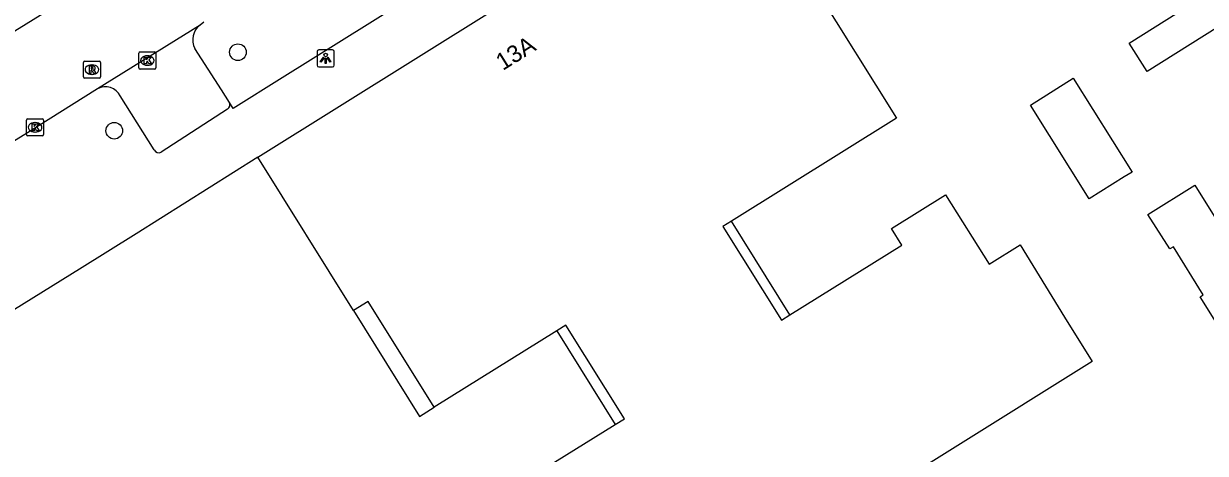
# Model space of a CAD drawing. Extents: x 159353 to 160616, y 385893 to 387321.
# Drawn here: x 159798.3 to 159867.4, y 386027.3 to 386052.5 of the extents above; entities that cross this region are included whole.
import ezdxf

# ---------------------------------------------------------------- set-up
doc = ezdxf.new("R2010")
doc.units = 0
for name, color, linetype in [('IMGEO_Boom', 7, 'Continuous'), ('IMGEO_Kolk', 7, 'Continuous'), ('IMGEO_Lichtpunt', 7, 'Continuous'), ('IMGEO_Pand', 7, 'Continuous'), ('IMGEO_Pand_nummerreeks', 7, 'Continuous'), ('IMGEO_Pand_overbouw', 7, 'Continuous'), ('IMGEO_Parkeervlak_open', 7, 'Continuous'), ('IMGEO_Rijbaan_lokaal_open', 7, 'Continuous'), ('IMGEO_Rioolput', 7, 'Continuous'), ('IMGEO_Voetpad_open', 7, 'Continuous')]:
    doc.layers.add(name, color=color, linetype=linetype)

msp = doc.modelspace()

# ---------------------------------------------------------------- linework, layer by layer
at = {"layer": 'IMGEO_Boom'}
for centre in [(159810.808, 386050.784), (159803.571, 386046.187)]:
    msp.add_circle(centre, 0.489, dxfattribs=at)
at = {"layer": 'IMGEO_Kolk'}
for p, q in [((159805.003, 386049.87), (159805.003, 386050.722)), ((159805.078, 386050.796), (159805.93, 386050.796)), ((159805.491, 386050.576), (159805.516, 386050.576)), ((159806.004, 386050.722), (159806.004, 386049.87)), ((159805.93, 386049.796), (159805.078, 386049.796)), ((159805.514, 386050.016), (159805.489, 386050.016)), ((159798.433, 386045.958), (159798.433, 386046.81)), ((159798.508, 386046.884), (159799.36, 386046.884)), ((159798.921, 386046.664), (159798.946, 386046.664)), ((159799.434, 386046.81), (159799.434, 386045.958)), ((159799.36, 386045.884), (159798.508, 386045.884)), ((159798.944, 386046.104), (159798.919, 386046.104))]:
    msp.add_line(p, q, dxfattribs=at)
for points in [[(159805.003, 386049.87), (159805.003, 386050.722)], [(159805.078, 386050.796), (159805.93, 386050.796)], [(159805.324, 386050.496), (159805.447, 386050.496), (159805.447, 386050.345), (159805.577, 386050.496), (159805.741, 386050.496), (159805.595, 386050.345), (159805.748, 386050.096), (159805.596, 386050.096), (159805.511, 386050.26), (159805.447, 386050.193), (159805.447, 386050.096), (159805.324, 386050.096), (159805.324, 386050.496)], [(159806.004, 386050.722), (159806.004, 386049.87)], [(159805.93, 386049.796), (159805.078, 386049.796)], [(159798.433, 386045.958), (159798.433, 386046.81)], [(159798.508, 386046.884), (159799.36, 386046.884)], [(159798.754, 386046.584), (159798.877, 386046.584), (159798.877, 386046.433), (159799.007, 386046.584), (159799.171, 386046.584), (159799.025, 386046.433), (159799.178, 386046.184), (159799.026, 386046.184), (159798.941, 386046.348), (159798.877, 386046.281), (159798.877, 386046.184), (159798.754, 386046.184), (159798.754, 386046.584)], [(159799.434, 386046.81), (159799.434, 386045.958)], [(159799.36, 386045.884), (159798.508, 386045.884)]]:
    msp.add_lwpolyline(points, dxfattribs=at)
for centre, start, end in [((159805.08, 386050.72), 91.55205, 178.44795), ((159805.08, 386050.72), 91.55205, 178.44795), ((159805.928, 386050.72), 1.55205, 88.44795), ((159805.928, 386050.72), 1.55205, 88.44795), ((159805.08, 386049.872), 181.55205, 268.44795), ((159805.08, 386049.872), 181.55205, 268.44795), ((159805.928, 386049.872), 271.55205, 358.44795), ((159805.928, 386049.872), 271.55205, 358.44795), ((159798.51, 386046.808), 91.55205, 178.44795), ((159798.51, 386046.808), 91.55205, 178.44795), ((159799.358, 386046.808), 1.55205, 88.44795), ((159799.358, 386046.808), 1.55205, 88.44795), ((159798.51, 386045.96), 181.55205, 268.44795), ((159798.51, 386045.96), 181.55205, 268.44795), ((159799.358, 386045.96), 271.55205, 358.44795), ((159799.358, 386045.96), 271.55205, 358.44795)]:
    msp.add_arc(centre, 0.0765, start, end, dxfattribs=at)
for centre, major_axis, ratio, start_param, end_param in [((159805.49, 386050.296), (-0.387, 0.002), 0.722429, 4.712389, 7.853982), ((159805.515, 386050.296), (-0.39, 0.002), 0.717154, 1.570796, 4.712389), ((159798.92, 386046.384), (-0.387, 0.002), 0.722429, 4.712389, 7.853982), ((159798.945, 386046.384), (-0.39, 0.002), 0.717154, 1.570796, 4.712389)]:
    msp.add_ellipse(centre, major_axis=major_axis, ratio=ratio, start_param=start_param, end_param=end_param, dxfattribs=at)
at = {"layer": 'IMGEO_Lichtpunt'}
for p, q in [((159815.444, 386050.823), (159815.444, 386050.016)), ((159815.444, 386050.823), (159815.444, 386050.016)), ((159816.346, 386050.918), (159815.538, 386050.918)), ((159816.346, 386050.918), (159815.538, 386050.918)), ((159816.44, 386050.016), (159816.44, 386050.823)), ((159816.44, 386050.016), (159816.44, 386050.823)), ((159815.538, 386049.922), (159816.346, 386049.922)), ((159815.538, 386049.922), (159816.346, 386049.922))]:
    msp.add_line(p, q, dxfattribs=at)
for points in [[(159815.818, 386050.487), (159815.857, 386050.459), (159815.669, 386050.197), (159815.631, 386050.224), (159815.818, 386050.487)], [(159816.03, 386050.459), (159816.068, 386050.486), (159816.255, 386050.224), (159816.216, 386050.196), (159816.03, 386050.459)], [(159815.92, 386050.439), (159815.967, 386050.439), (159815.967, 386050.117), (159815.92, 386050.117), (159815.92, 386050.439)]]:
    msp.add_lwpolyline(points, dxfattribs=at)
msp.add_circle((159815.943, 386050.621), 0.0994, dxfattribs=at)
for centre, start, end in [((159815.538, 386050.823), 90, 180), ((159815.538, 386050.823), 90, 180), ((159816.346, 386050.823), 0, 90), ((159816.346, 386050.823), 0, 90), ((159815.538, 386050.016), 180, 270), ((159815.538, 386050.016), 180, 270), ((159816.346, 386050.016), 270, 0), ((159816.346, 386050.016), 270, 360)]:
    msp.add_arc(centre, 0.0946, start, end, dxfattribs=at)
at = {"layer": 'IMGEO_Pand'}
for points in [[(159811.969, 386044.648), (159839.883, 386062.089)], [(159839.883, 386062.089), (159849.36, 386046.926), (159839.701, 386040.889), (159839.2, 386040.577), (159842.622, 386035.101), (159843.123, 386035.413), (159849.677, 386039.486), (159849.07, 386040.462), (159852.233, 386042.442), (159854.78, 386038.373), (159856.605, 386039.517), (159859.202, 386035.268), (159860.819, 386032.682), (159829.198, 386012.912)], [(159857.198, 386047.685), (159859.707, 386049.257), (159863.145, 386043.769), (159862.694, 386043.487), (159860.636, 386042.198), (159857.198, 386047.685)], [(159828.216, 386026.081), (159832.89, 386028.986), (159833.434, 386029.324), (159830.012, 386034.809), (159829.469, 386034.471), (159822.293, 386030.004), (159818.431, 386036.189), (159817.582, 386035.659), (159811.969, 386044.648)], [(159877.455, 386032.958), (159873.529, 386030.506), (159872.74, 386031.77), (159870.831, 386030.578), (159867.132, 386036.46), (159867.315, 386036.575), (159865.566, 386039.394), (159865.363, 386039.268), (159864.078, 386041.286), (159866.823, 386043.004), (159869.875, 386038.131), (159872.999, 386040.087)]]:
    msp.add_lwpolyline(points, dxfattribs=at)
at = {"layer": 'IMGEO_Pand_overbouw'}
for points in [[(159839.701, 386040.889), (159839.2, 386040.577), (159842.622, 386035.101), (159843.123, 386035.413)], [(159817.582, 386035.659), (159821.445, 386029.466), (159822.293, 386030.004), (159818.431, 386036.189)], [(159829.469, 386034.471), (159832.89, 386028.986), (159833.434, 386029.324), (159830.012, 386034.809)]]:
    msp.add_lwpolyline(points, close=True, dxfattribs=at)
at = {"layer": 'IMGEO_Parkeervlak_open'}
msp.add_lwpolyline([(159810.317, 386047.848), (159809.843, 386048.589), (159808.294, 386051.003)], dxfattribs=at)
msp.add_arc((159809.23, 386051.516), 1.067, 126.3094, 208.72137, dxfattribs=at)
at = {"layer": 'IMGEO_Rijbaan_lokaal_open'}
for points in [[(159803.833, 386055.808), (159796.924, 386051.501)], [(159808.818, 386052.536), (159808.598, 386052.376)], [(159808.598, 386052.376), (159802.59, 386048.648)], [(159802.59, 386048.648), (159798.338, 386045.971), (159796.184, 386044.657), (159791.097, 386041.553), (159790.897, 386041.373)]]:
    msp.add_lwpolyline(points, dxfattribs=at)
at = {"layer": 'IMGEO_Rioolput'}
for p, q in [((159801.761, 386049.338), (159801.761, 386050.19)), ((159801.836, 386050.264), (159802.688, 386050.264)), ((159802.249, 386050.044), (159802.274, 386050.044)), ((159802.762, 386050.19), (159802.762, 386049.338)), ((159802.688, 386049.264), (159801.836, 386049.264)), ((159802.272, 386049.484), (159802.247, 386049.484))]:
    msp.add_line(p, q, dxfattribs=at)
for points in [[(159801.761, 386049.338), (159801.761, 386050.19)], [(159801.836, 386050.264), (159802.688, 386050.264)], [(159802.35, 386049.962), (159802.098, 386049.964), (159802.098, 386049.564)], [(159802.276, 386049.883), (159802.222, 386049.883), (159802.222, 386049.802)], [(159802.222, 386049.802), (159802.274, 386049.802)], [(159802.762, 386050.19), (159802.762, 386049.338)], [(159802.688, 386049.264), (159801.836, 386049.264)], [(159802.098, 386049.564), (159802.222, 386049.564), (159802.222, 386049.726), (159802.233, 386049.726)], [(159802.28, 386049.697), (159802.351, 386049.564), (159802.491, 386049.564), (159802.426, 386049.69)]]:
    msp.add_lwpolyline(points, dxfattribs=at)
for centre, radius, start, end in [((159801.838, 386050.188), 0.0765, 91.55205, 178.44795), ((159801.838, 386050.188), 0.0765, 91.55205, 178.44795), ((159802.258, 386049.991), 0.19, 274.7715, 282.96867), ((159802.282, 386049.787), 0.0964, 77.00612, 93.18647), ((159802.296, 386049.844), 0.0378, 276.66336, 79.67722), ((159802.349, 386049.852), 0.109, 350.36119, 89.41601), ((159802.347, 386049.852), 0.112, 277.58423, 350.98172), ((159802.686, 386050.188), 0.0765, 1.55205, 88.44795), ((159802.686, 386050.188), 0.0765, 1.55205, 88.44795), ((159801.838, 386049.34), 0.0765, 181.55205, 268.44795), ((159801.838, 386049.34), 0.0765, 181.55205, 268.44795), ((159802.232, 386049.673), 0.0533, 26.02933, 88.69889), ((159802.331, 386049.637), 0.108, 29.51342, 73.79051), ((159802.686, 386049.34), 0.0765, 271.55205, 358.44795), ((159802.686, 386049.34), 0.0765, 271.55205, 358.44795)]:
    msp.add_arc(centre, radius, start, end, dxfattribs=at)
for centre, major_axis, ratio, start_param, end_param in [((159802.248, 386049.764), (-0.387, 0.002), 0.722429, 4.712389, 7.853982), ((159802.273, 386049.764), (-0.39, 0.002), 0.717154, 1.570796, 4.712389)]:
    msp.add_ellipse(centre, major_axis=major_axis, ratio=ratio, start_param=start_param, end_param=end_param, dxfattribs=at)
at = {"layer": 'IMGEO_Voetpad_open'}
for points in [[(159890.718, 386066.443), (159864.029, 386049.651), (159862.985, 386051.31), (159892.381, 386069.806)], [(159820.184, 386053.514), (159813.399, 386049.278), (159810.533, 386047.496), (159810.317, 386047.848)], [(159805.907, 386045.061), (159803.92, 386048.224)], [(159810.198, 386047.45), (159806.307, 386044.927)], [(159811.969, 386044.648), (159804.855, 386040.143), (159801.54, 386038.089), (159790.097, 386030.999), (159787.845, 386029.593)]]:
    msp.add_lwpolyline(points, dxfattribs=at)
for centre, radius, start, end in [((159803.04, 386047.763), 0.993, 27.68034, 116.95541), ((159810.008, 386047.724), 0.333, 304.81948, 21.88772), ((159806.175, 386045.197), 0.301, 206.96119, 295.99711)]:
    msp.add_arc(centre, radius, start, end, dxfattribs=at)

# ---------------------------------------------------------------- texts
at = {"layer": 'IMGEO_Pand_nummerreeks'}
msp.add_text('13A', height=1, rotation=31.97728, dxfattribs=at).set_placement((159826.311, 386049.682))

doc.saveas('drawing.dxf')
